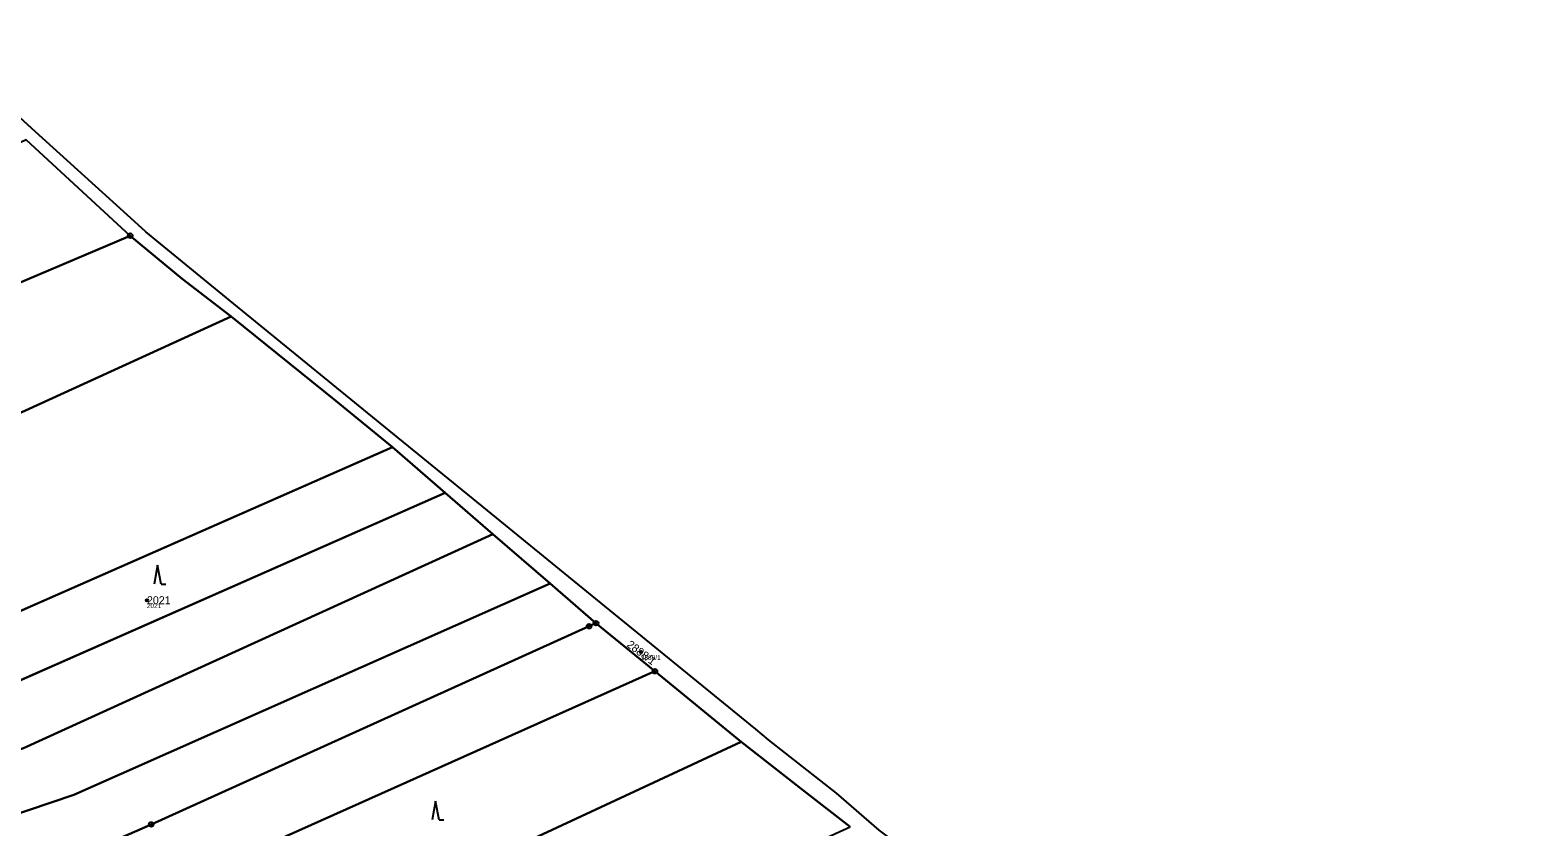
# Model space of a CAD drawing. Extents: x -761891 to -756141, y -1178507 to -1171885.
# Drawn here: x -757504 to -757182.7, y -1174403.3 to -1174233.5 of the extents above; entities that cross this region are included whole.
import ezdxf

# ---------------------------------------------------------------- set-up
doc = ezdxf.new("R2010")
doc.units = 0
for name, color, linetype in [('Definiční body', 7, 'Continuous'), ('Hranice parcel', 7, 'Continuous'), ('Parcelní čísla', 7, 'Continuous'), ('Polygon ku', 7, 'Continuous'), ('Polygon parcely', 7, 'Continuous'), ('Značky bodu BP', 7, 'Continuous'), ('Značky kultur', 7, 'Continuous')]:
    doc.layers.add(name, color=color, linetype=linetype)

msp = doc.modelspace()

# ---------------------------------------------------------------- linework, layer by layer
at = {"layer": 'Definiční body'}
for centre in [(-757479.09, -1174355), (-757373.83, -1174366.07)]:
    msp.add_circle(centre, 0.25, dxfattribs=at)
at = {"layer": 'Hranice parcel'}
for p, q in [((-757502.81, -1174255.14), (-757526.65, -1174233.48)), ((-757482.64, -1174277.29), (-757504.82, -1174256.85)), ((-757483.33, -1174272.84), (-757502.81, -1174255.14)), ((-757425.54, -1174320.36), (-757460.55, -1174291.8)), ((-757524.8, -1174365.52), (-757426.79, -1174322.38)), ((-757426.79, -1174322.38), (-757415.54, -1174332.1)), ((-757406.52, -1174335.88), (-757425.54, -1174320.36)), ((-757515.09, -1174375.99), (-757415.54, -1174332.1)), ((-757415.54, -1174332.1), (-757405.37, -1174340.89)), ((-757387.24, -1174351.61), (-757406.52, -1174335.88)), ((-757405.37, -1174340.89), (-757393.19, -1174351.46)), ((-757393.19, -1174351.46), (-757383.39, -1174359.89)), ((-757349.36, -1174382.52), (-757387.24, -1174351.61)), ((-757370.83, -1174370.15), (-757383.39, -1174359.89)), ((-757370.83, -1174370.15), (-757352.43, -1174385.18)), ((-757346.66, -1174384.73), (-757349.36, -1174382.52))]:
    msp.add_line(p, q, dxfattribs=at)
for points in [[(-757460.55, -1174291.8), (-757479.3, -1174276.5), (-757483.33, -1174272.84)], [(-757569.78, -1174314.58), (-757526.4, -1174295.86), (-757482.64, -1174277.29)], [(-757482.64, -1174277.29), (-757471.56, -1174286.51), (-757461.16, -1174294.5)], [(-757836.61, -1174456.52), (-757708.62, -1174409.82), (-757575.08, -1174345.67), (-757553.07, -1174336.53), (-757461.16, -1174294.5)], [(-757461.16, -1174294.5), (-757438.86, -1174312.47), (-757426.79, -1174322.38)], [(-757832.6, -1174529.23), (-757773.17, -1174505), (-757633.27, -1174443.65), (-757531.33, -1174395.17), (-757505.42, -1174386.53), (-757405.37, -1174340.89)], [(-757834.64, -1174544.42), (-757668.56, -1174474.18), (-757523.51, -1174406.2), (-757494.69, -1174396.51), (-757393.19, -1174351.46)], [(-757383.39, -1174359.89), (-757384.87, -1174360.55), (-757478.16, -1174402.78), (-757481.26, -1174404.13), (-757512.91, -1174417.9), (-757587.45, -1174452.21), (-757645.55, -1174478.95), (-757724.49, -1174512.85), (-757791.19, -1174541.49)], [(-757503.13, -1174427.3), (-757470.6, -1174414.56), (-757467.05, -1174413.17), (-757370.83, -1174370.15)], [(-757475.03, -1174442.84), (-757452.51, -1174431.82), (-757352.43, -1174385.18)], [(-757352.43, -1174385.18), (-757339.07, -1174395.63), (-757329.22, -1174403.34)], [(-757310.77, -1174413.26), (-757323.05, -1174404), (-757332.15, -1174396.1), (-757346.66, -1174384.73)]]:
    msp.add_lwpolyline(points, dxfattribs=at)
at = {"layer": 'Polygon ku'}
msp.add_lwpolyline([(-757170.18, -1174492.57), (-757184.2, -1174485.59), (-757190.48, -1174482.46), (-757218.1, -1174468.7), (-757235.24, -1174458.68), (-757273.44, -1174436.33), (-757277.53, -1174433.94), (-757294.85, -1174423.17), (-757310.77, -1174413.26), (-757323.05, -1174404), (-757332.15, -1174396.1), (-757346.66, -1174384.73), (-757349.36, -1174382.52), (-757387.24, -1174351.61), (-757406.52, -1174335.88), (-757425.54, -1174320.36), (-757460.55, -1174291.8), (-757479.3, -1174276.5), (-757483.33, -1174272.84), (-757502.81, -1174255.14), (-757526.65, -1174233.48)], dxfattribs=at)
at = {"layer": 'Polygon parcely'}
for points in [[(-757323.05, -1174404), (-757332.15, -1174396.1), (-757346.66, -1174384.73), (-757349.36, -1174382.52), (-757387.24, -1174351.61), (-757406.52, -1174335.88), (-757425.54, -1174320.36), (-757460.55, -1174291.8), (-757479.3, -1174276.5), (-757483.33, -1174272.84), (-757502.81, -1174255.14), (-757526.65, -1174233.48)], [(-757504.82, -1174256.85), (-757482.64, -1174277.29), (-757471.56, -1174286.51), (-757461.16, -1174294.5), (-757438.86, -1174312.47), (-757426.79, -1174322.38), (-757415.54, -1174332.1), (-757405.37, -1174340.89), (-757393.19, -1174351.46), (-757383.39, -1174359.89), (-757370.83, -1174370.15), (-757352.43, -1174385.18), (-757339.07, -1174395.63), (-757329.22, -1174403.34)]]:
    msp.add_lwpolyline(points, dxfattribs=at)
for points in [[(-757550.73, -1174278.6), (-757582.64, -1174293.42), (-757569.78, -1174314.58), (-757526.4, -1174295.86), (-757482.64, -1174277.29), (-757504.82, -1174256.85)], [(-757461.16, -1174294.5), (-757471.56, -1174286.51), (-757482.64, -1174277.29), (-757526.4, -1174295.86), (-757569.78, -1174314.58), (-757560.57, -1174326.68), (-757582.53, -1174333.77), (-757724.45, -1174399.36), (-757839.12, -1174443.47), (-757837.57, -1174451.54), (-757836.61, -1174456.52), (-757708.62, -1174409.82), (-757575.08, -1174345.67), (-757553.07, -1174336.53)], [(-757524.8, -1174365.52), (-757426.79, -1174322.38), (-757438.86, -1174312.47), (-757461.16, -1174294.5), (-757553.07, -1174336.53), (-757575.08, -1174345.67), (-757708.62, -1174409.82), (-757836.61, -1174456.52), (-757832.64, -1174477.13), (-757831.66, -1174482.23), (-757829.6, -1174492.92), (-757829.34, -1174494.3), (-757829.79, -1174499.12), (-757675.85, -1174434.02), (-757543.25, -1174371.98)], [(-757515.09, -1174375.99), (-757415.54, -1174332.1), (-757426.79, -1174322.38), (-757524.8, -1174365.52)], [(-757405.37, -1174340.89), (-757415.54, -1174332.1), (-757515.09, -1174375.99), (-757540.96, -1174385.22), (-757669.55, -1174444.98), (-757831.21, -1174514.29), (-757831.36, -1174515.94), (-757832.6, -1174529.23), (-757773.17, -1174505), (-757633.27, -1174443.65), (-757531.33, -1174395.17), (-757505.42, -1174386.53)], [(-757393.19, -1174351.46), (-757405.37, -1174340.89), (-757505.42, -1174386.53), (-757531.33, -1174395.17), (-757633.27, -1174443.65), (-757773.17, -1174505), (-757832.6, -1174529.23), (-757832.75, -1174530.8), (-757833.74, -1174541.47), (-757834.64, -1174544.42), (-757668.56, -1174474.18), (-757523.51, -1174406.2), (-757494.69, -1174396.51)], [(-757839.4, -1174560.18), (-757791.19, -1174541.49), (-757724.49, -1174512.85), (-757645.55, -1174478.95), (-757587.45, -1174452.21), (-757512.91, -1174417.9), (-757481.26, -1174404.13), (-757478.16, -1174402.78), (-757384.87, -1174360.55), (-757383.39, -1174359.89), (-757393.19, -1174351.46), (-757494.69, -1174396.51), (-757523.51, -1174406.2), (-757668.56, -1174474.18), (-757834.64, -1174544.42), (-757834.87, -1174545.19)], [(-757481.26, -1174404.13), (-757512.91, -1174417.9), (-757587.45, -1174452.21), (-757645.55, -1174478.95), (-757724.49, -1174512.85), (-757791.19, -1174541.49), (-757839.4, -1174560.18), (-757844.17, -1174575.94), (-757787.94, -1174557.17), (-757717.85, -1174525.29), (-757642.3, -1174490.93), (-757572.72, -1174459.12), (-757503.13, -1174427.3), (-757470.6, -1174414.56), (-757467.05, -1174413.17), (-757370.83, -1174370.15), (-757383.39, -1174359.89), (-757384.87, -1174360.55), (-757478.16, -1174402.78)], [(-757452.51, -1174431.82), (-757352.43, -1174385.18), (-757370.83, -1174370.15), (-757467.05, -1174413.17), (-757470.6, -1174414.56), (-757503.13, -1174427.3), (-757475.03, -1174442.84)], [(-757329.22, -1174403.34), (-757339.07, -1174395.63), (-757352.43, -1174385.18), (-757452.51, -1174431.82), (-757475.03, -1174442.84), (-757458.15, -1174450.46), (-757446.9, -1174457.47), (-757425.74, -1174447.29)]]:
    msp.add_lwpolyline(points, close=True, dxfattribs=at)
at = {"layer": 'Značky bodu BP'}
for centre, radius in [((-757482.64, -1174277.29), 0.5), ((-757482.64, -1174277.29), 0.0303), ((-757384.87, -1174360.55), 0.5), ((-757384.87, -1174360.55), 0.0303), ((-757383.39, -1174359.89), 0.5), ((-757383.39, -1174359.89), 0.0303), ((-757370.83, -1174370.15), 0.5), ((-757370.83, -1174370.15), 0.0303), ((-757478.16, -1174402.78), 0.5), ((-757478.16, -1174402.78), 0.0303)]:
    msp.add_circle(centre, radius, dxfattribs=at)
at = {"layer": 'Značky kultur'}
for p, q in [((-757476.83, -1174347.55), (-757477.58, -1174351.55)), ((-757476.08, -1174351.55), (-757476.83, -1174347.55)), ((-757476.08, -1174351.55), (-757475.08, -1174351.55)), ((-757417.57, -1174397.8), (-757418.32, -1174401.8)), ((-757416.82, -1174401.8), (-757417.57, -1174397.8)), ((-757416.82, -1174401.8), (-757415.82, -1174401.8))]:
    msp.add_line(p, q, dxfattribs=at)

# ---------------------------------------------------------------- texts
at = {"layer": 'Definiční body'}
for s, p in [('2021', (-757479.09, -1174356.66)), ('2888/1', (-757373.83, -1174367.73))]:
    msp.add_text(s, height=1, dxfattribs=at).set_placement(p)
at = {"layer": 'Parcelní čísla'}
msp.add_text('2021', height=1.7, dxfattribs=at).set_placement((-757479.09, -1174355.85))
msp.add_text('2888/1', height=1.7, rotation=323, dxfattribs=at).set_placement((-757376.98, -1174364.76))

doc.saveas('drawing.dxf')
